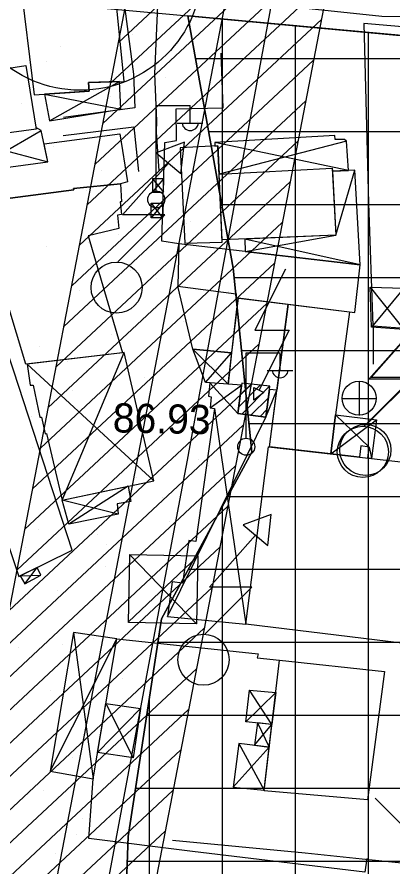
# Model space of a CAD drawing. Extents: x 417995 to 421451, y 4454518 to 4458015.
# Drawn here: x 420125.1 to 420202.3, y 4456424.2 to 4456598.8 of the extents above; entities that cross this region are included whole.
import ezdxf

# ---------------------------------------------------------------- set-up
doc = ezdxf.new("R2010")
doc.units = 0
for name, color, linetype in [('ADAKENARI', 7, 'Continuous'), ('B_Ahir', 7, 'Continuous'), ('B_Imalat', 7, 'Continuous'), ('B_Mesken', 7, 'Continuous'), ('B_Sundurma', 7, 'Continuous'), ('B_Trafo', 7, 'Continuous'), ('Hat_ENH', 7, 'Continuous'), ('KD_DAIRE', 7, 'Continuous'), ('PL_AYA_PARK_DINLENME', 7, 'Continuous'), ('PL_TİCARET', 7, 'Continuous'), ('S_Elektrik_Diregi', 7, 'Continuous'), ('S_Pilon', 7, 'Continuous'), ('S_Rogar_Kapagi', 7, 'Continuous'), ('S_Serare', 7, 'Continuous'), ('S_Trafo_acik_tip', 7, 'Continuous'), ('Sinir_Duvar_tek_tarafa_ait', 7, 'Continuous'), ('Sinir_Ist_Duvari', 7, 'Continuous'), ('Sinir_Tel_bir_taraf', 7, 'Continuous'), ('SN_TR_SIVILASMA', 7, 'Continuous'), ('TA_ENH_154', 7, 'Continuous'), ('TA_ENH_KORUMA', 7, 'Continuous'), ('TA_ENH_TARAMA', 7, 'Continuous'), ('TRFAT_PARKALANI', 7, 'Continuous'), ('TRFAT_TİCARET', 7, 'Continuous'), ('Y_Kot_Noktasi', 7, 'Continuous'), ('Yol_Sose', 7, 'Continuous')]:
    doc.layers.add(name, color=color, linetype=linetype)

msp = doc.modelspace()

# ---------------------------------------------------------------- linework, layer by layer
at = {"layer": 'ADAKENARI'}
for p, q in [((420216.29, 4456593.83), (420160.15, 4456599.01)), ((420169.46, 4456547.15), (420160.15, 4456599.01)), ((420173.29, 4456509.33), (420169.46, 4456547.15)), ((420154.72, 4456475.01), (420173.29, 4456509.33)), ((420147.91, 4456430.31), (420154.72, 4456475.01)), ((420144.75, 4456342.83), (420147.91, 4456430.31))]:
    msp.add_line(p, q, dxfattribs=at)
at = {"layer": 'B_Ahir'}
for points in [[(420125.67, 4456606.86), (420128.6, 4456582.79), (420135.98, 4456583.24), (420139.86, 4456583.52), (420139.73, 4456585.3), (420147.05, 4456585.52), (420145.4, 4456602.77), (420144.02, 4456602.88), (420141.45, 4456605.9)], [(420130.62, 4456572.73), (420146.19, 4456574.78), (420147.74, 4456564.86), (420146.3, 4456564.5), (420136.7, 4456563.49), (420136.75, 4456563.22), (420116.84, 4456560.64), (420116.6, 4456560.56), (420115.15, 4456566.82), (420131.43, 4456569.01)]]:
    msp.add_lwpolyline(points, close=True, dxfattribs=at)
at = {"layer": 'B_Imalat'}
for points in [[(420158.6, 4456571.9), (420159.56, 4456552.3), (420167.21, 4456552.5), (420166.28, 4456572.27)], [(420097.54, 4456566.67), (420102.23, 4456553.39), (420125.42, 4456483.76), (420136.41, 4456489.14), (420124.41, 4456525.95), (420109.65, 4456569.64), (420098.98, 4456566.59), (420098.82, 4456567.02)], [(420166.55, 4456566.48), (420189.81, 4456567.7), (420190.56, 4456553.91), (420167.19, 4456552.94)], [(420116.84, 4456560.64), (420136.75, 4456563.22), (420136.7, 4456563.49), (420146.3, 4456564.5), (420146.55, 4456560.79), (420146.23, 4456560.77), (420146.53, 4456558.17), (420145.74, 4456558.05), (420145.98, 4456555.32), (420139.69, 4456553.76), (420146.73, 4456529.71), (420126.92, 4456527.4)], [(420158.28, 4456552.16), (420158.11, 4456543.46), (420170.1, 4456541.88), (420170.09, 4456541.07), (420194.46, 4456538.03), (420195.5, 4456547.79)], [(420169.14, 4456529.73), (420161.19, 4456530.48), (420158.11, 4456543.46), (420170.1, 4456541.88), (420170.09, 4456541.07), (420170.45, 4456541.02)], [(420168.4, 4456523.31), (420170.45, 4456541.02), (420180.75, 4456539.74), (420178.45, 4456522.08), (420176.92, 4456522.21), (420177, 4456522.85), (420171.22, 4456523.51), (420171.17, 4456523.06)], [(420180.75, 4456539.74), (420193.37, 4456538.16), (420190.48, 4456517), (420189.51, 4456508.95), (420176.93, 4456510.39)], [(420176.69, 4456510.41), (420213.5, 4456506.2), (420212.77, 4456499.95), (420212.04, 4456493.77), (420211.32, 4456487.65), (420210.6, 4456481.57), (420209.87, 4456475.41), (420209.17, 4456469.43), (420172.04, 4456473.95)], [(420178.96, 4456466.55), (420200.5, 4456464.22), (420197.06, 4456437.86), (420175.84, 4456439.69)]]:
    msp.add_lwpolyline(points, close=True, dxfattribs=at)
at = {"layer": 'B_Mesken'}
msp.add_lwpolyline([(420111.46, 4456586.42), (420126.91, 4456588.82), (420128.98, 4456575.73), (420113.77, 4456573.68)], close=True, dxfattribs=at)
at = {"layer": 'B_Sundurma'}
for p, q in [((420131.74, 4456577.46), (420146.12, 4456585.49)), ((420130.74, 4456582.92), (420146.4, 4456579.83)), ((420115.15, 4456566.82), (420130.02, 4456575.47)), ((420113.77, 4456573.68), (420131.43, 4456569.01)), ((420193.13, 4456567.25), (420165.68, 4456572.98)), ((420192.71, 4456573.24), (420166.55, 4456566.48)), ((420190.56, 4456553.91), (420194.43, 4456567.31)), ((420152.89, 4456562.79), (420155.2, 4456565.5)), ((420152.92, 4456565.5), (420155.12, 4456562.77)), ((420155.05, 4456560.5), (420152.59, 4456557.46)), ((420152.62, 4456560.53), (420154.96, 4456557.47)), ((420195.5, 4456547.79), (420171.86, 4456553.13)), ((420171.92, 4456550.56), (420190.56, 4456553.91)), ((420197.6, 4456543.25), (420204.51, 4456534.55)), ((420204.51, 4456543.06), (420197.88, 4456535.03)), ((420168.4, 4456523.31), (420161.19, 4456530.48)), ((420138.39, 4456509.02), (420147.11, 4456529.81)), ((420163.77, 4456523.62), (420169.14, 4456529.73)), ((420127.14, 4456527.42), (420147.2, 4456508.93)), ((420170.41, 4456517.25), (420164.67, 4456523.56)), ((420164.73, 4456518.45), (420171.17, 4456523.06)), ((420176.18, 4456516.52), (420178.45, 4456522.08)), ((420165.64, 4456518.27), (420167.02, 4456508.71)), ((420172.31, 4456508.66), (420176.18, 4456516.52)), ((420189.51, 4456508.95), (420198.88, 4456515.94)), ((420190.48, 4456517), (420197.37, 4456510.37)), ((420134.37, 4456499.44), (420138.39, 4456509.02)), ((420147.2, 4456508.93), (420153.17, 4456503.42)), ((420197.37, 4456510.37), (420197.76, 4456508.39)), ((420155.97, 4456475.51), (420172.31, 4456508.66)), ((420167.02, 4456508.71), (420172.04, 4456473.95)), ((420197.76, 4456508.39), (420197.84, 4456507.99)), ((420147.89, 4456502.3), (420135.75, 4456494.48)), ((420145.87, 4456496.58), (420134.37, 4456499.44)), ((420126.65, 4456482.24), (420129.2, 4456485.61)), ((420125.74, 4456483.91), (420129.97, 4456483.99)), ((420136.65, 4456472.26), (420140.72, 4456442.16)), ((420131.9, 4456443.71), (420145.58, 4456470.95)), ((420177.42, 4456453.32), (420172.83, 4456460.39)), ((420172.04, 4456453.89), (420178.19, 4456459.88)), ((420150.43, 4456456.59), (420141.63, 4456447.57)), ((420143.33, 4456457.62), (420148.92, 4456446.47)), ((420173.82, 4456449.05), (420177.42, 4456453.32)), ((420174.44, 4456453.64), (420176.88, 4456448.67)), ((420176.88, 4456448.67), (420169.48, 4456440.46)), ((420170.64, 4456449.44), (420175.85, 4456439.8))]:
    msp.add_line(p, q, dxfattribs=at)
for points in [[(420130.74, 4456582.92), (420131.74, 4456577.46), (420146.4, 4456579.83), (420146.12, 4456585.49), (420139.73, 4456585.3), (420139.86, 4456583.52)], [(420113.77, 4456573.68), (420113.89, 4456572.57), (420114.13, 4456572.59), (420115.15, 4456566.82), (420131.43, 4456569.01), (420130.02, 4456575.47), (420128.93, 4456576.03), (420128.98, 4456575.73)], [(420193.13, 4456567.25), (420192.71, 4456573.24), (420192.29, 4456573.62), (420190.39, 4456573.58), (420190.3, 4456574.39), (420165.68, 4456572.98), (420165.69, 4456572.24), (420166.28, 4456572.27), (420166.55, 4456566.48), (420189.81, 4456567.7), (420189.84, 4456567.11)], [(420195.5, 4456547.79), (420194.43, 4456567.31), (420189.84, 4456567.11), (420190.56, 4456553.91), (420171.86, 4456553.13), (420171.92, 4456550.56)], [(420152.92, 4456565.5), (420152.89, 4456562.79), (420155.12, 4456562.77), (420155.2, 4456565.5)], [(420152.62, 4456560.53), (420155.05, 4456560.5), (420154.96, 4456557.47), (420152.59, 4456557.46)], [(420197.6, 4456543.25), (420204.51, 4456543.06), (420204.51, 4456534.55), (420197.88, 4456535.03)], [(420168.4, 4456523.31), (420163.77, 4456523.62), (420161.19, 4456530.48), (420169.14, 4456529.73)], [(420127.14, 4456527.42), (420127.75, 4456523.06), (420128.4, 4456523.1), (420129.76, 4456516.48), (420130.08, 4456516.5), (420130.88, 4456513.08), (420131.1, 4456513.15), (420134.37, 4456499.44), (420153.17, 4456503.42), (420147.11, 4456529.81), (420146.73, 4456529.71)], [(420164.67, 4456523.56), (420164.37, 4456520.81), (420164.91, 4456520.66), (420164.73, 4456518.45), (420165.64, 4456518.27), (420161.81, 4456490.97), (420160.35, 4456491.13), (420159.04, 4456482.4), (420156.9, 4456482.66), (420155.97, 4456475.51), (420172.04, 4456473.95), (420176.69, 4456510.41), (420176.93, 4456510.39), (420178.45, 4456522.08), (420176.92, 4456522.21), (420176.18, 4456516.52), (420170.41, 4456517.25), (420171.17, 4456523.06), (420168.4, 4456523.31)], [(420189.51, 4456508.95), (420190.48, 4456517), (420198.88, 4456515.94), (420197.84, 4456507.99), (420197.13, 4456508.07), (420197.37, 4456510.37), (420195.69, 4456510.62), (420195.37, 4456508.28)], [(420147.89, 4456502.3), (420148.47, 4456499.18), (420145.62, 4456498.67), (420145.87, 4456496.58), (420135.75, 4456494.48), (420134.37, 4456499.44)], [(420125.74, 4456483.91), (420126.65, 4456482.24), (420129.97, 4456483.99), (420129.2, 4456485.61)], [(420136.65, 4456472.26), (420131.9, 4456443.71), (420140.72, 4456442.16), (420145.58, 4456470.95)], [(420177.42, 4456453.32), (420172.04, 4456453.89), (420172.83, 4456460.39), (420178.19, 4456459.88)], [(420143.33, 4456457.62), (420150.43, 4456456.59), (420148.92, 4456446.47), (420141.63, 4456447.57)], [(420174.44, 4456453.64), (420173.82, 4456449.05), (420176.88, 4456448.67), (420177.42, 4456453.32)], [(420176.88, 4456448.67), (420170.64, 4456449.44), (420169.48, 4456440.46), (420175.85, 4456439.8)]]:
    msp.add_lwpolyline(points, close=True, dxfattribs=at)
at = {"layer": 'B_Trafo'}
for p, q in [((420170.59, 4456518.63), (420175.03, 4456523.08)), ((420170.91, 4456521.07), (420173.13, 4456523.29)), ((420171.22, 4456517.15), (420176.93, 4456522.86)), ((420173.11, 4456516.91), (420176.7, 4456520.5)), ((420174.99, 4456516.67), (420176.38, 4456518.07))]:
    msp.add_line(p, q, dxfattribs=at)
msp.add_lwpolyline([(420171.22, 4456523.51), (420170.41, 4456517.25), (420176.18, 4456516.52), (420177, 4456522.85)], close=True, dxfattribs=at)
at = {"layer": 'Hat_ENH'}
for points in [[(420198.45, 4456716.59), (420160.22, 4456508.86), (420160.21, 4456508.79)], [(420160.21, 4456508.79), (420155.01, 4456481.29)], [(420160.22, 4456508.86), (420160.21, 4456508.79)], [(420155.01, 4456481.29), (420112.85, 4456256.55), (420103.77, 4456125.04)]]:
    msp.add_lwpolyline(points, dxfattribs=at)
at = {"layer": 'KD_DAIRE'}
msp.add_circle((420138.06, 4456608.72), 25, dxfattribs=at)
at = {"layer": 'PL_AYA_PARK_DINLENME'}
msp.add_lwpolyline([(420104.23, 4456485.35), (420118.58, 4456602.84), (420160.15, 4456599.01), (420169.46, 4456547.15), (420173.29, 4456509.33), (420154.72, 4456475.01), (420147.91, 4456430.31), (420144.75, 4456342.83), (420144.28, 4456329.84), (420137.25, 4456140.22), (420129.3, 4456138.28), (420127.15, 4456137.75), (420107.76, 4456133), (420085.19, 4456127.47), (420079.28, 4456126.03), (420096.85, 4456290.79), (420097.25, 4456393.24), (420117.08, 4456483.82)], close=True, dxfattribs=at)
at = {"layer": 'PL_TİCARET'}
msp.add_lwpolyline([(420144.75, 4456342.83), (420147.91, 4456430.31), (420154.72, 4456475.01), (420173.29, 4456509.33), (420169.46, 4456547.15), (420160.15, 4456599.01), (420216.29, 4456593.83), (420275.75, 4456595.58), (420278.59, 4456592.67), (420276.03, 4456546.98), (420274.31, 4456528.46), (420271.81, 4456498.86), (420268.45, 4456459.04), (420265.05, 4456418.78)], dxfattribs=at)
at = {"layer": 'S_Elektrik_Diregi'}
for p, q in [((420153.64, 4456563.09), (420153.64, 4456580.59)), ((420153.64, 4456580.59), (420160.64, 4456580.59)), ((420160.64, 4456577.09), (420160.64, 4456580.59)), ((420157.98, 4456576.95), (420163.23, 4456576.95)), ((420172.11, 4456512.26), (420172.11, 4456529.76)), ((420172.11, 4456529.76), (420179.11, 4456529.76)), ((420179.11, 4456526.26), (420179.11, 4456529.76)), ((420176.45, 4456526.12), (420181.7, 4456526.12))]:
    msp.add_line(p, q, dxfattribs=at)
for centre in [(420153.67, 4456561.26), (420172.14, 4456510.43)]:
    msp.add_circle(centre, 1.75, dxfattribs=at)
for centre in [(420160.64, 4456577.1), (420179.11, 4456526.28)]:
    msp.add_arc(centre, 1.66, 184.8384, 355.1464, dxfattribs=at)
at = {"layer": 'S_Pilon'}
for p, q in [((420161.93, 4456473.98), (420148.39, 4456488.08)), ((420147.94, 4456474.44), (420162.04, 4456487.8))]:
    msp.add_line(p, q, dxfattribs=at)
msp.add_lwpolyline([(420147.94, 4456474.26), (420148.22, 4456488.26), (420162.22, 4456487.97), (420161.93, 4456473.98), (420147.94, 4456474.26)], dxfattribs=at)
at = {"layer": 'S_Rogar_Kapagi'}
for p, q in [((420195.36, 4456516.88), (420195.36, 4456523.88)), ((420191.79, 4456520.34), (420198.79, 4456520.34))]:
    msp.add_line(p, q, dxfattribs=at)
msp.add_circle((420195.31, 4456520.4), 3.5, dxfattribs=at)
at = {"layer": 'S_Serare'}
msp.add_lwpolyline([(420180.18, 4456546.95), (420173.92, 4456534.42), (420180.92, 4456534.42), (420174.72, 4456521.99)], dxfattribs=at)
msp.add_lwpolyline([(420173.71, 4456522.59), (420175.77, 4456521.57), (420173.71, 4456520.03), (420173.71, 4456521.57)], close=True, dxfattribs=at)
at = {"layer": 'S_Trafo_acik_tip'}
for points in [[(420158.69, 4456566.61), (420159.43, 4456573.01), (420153.65, 4456570.88)], [(420176.54, 4456490.1), (420177.27, 4456496.51), (420171.5, 4456494.37)]]:
    msp.add_lwpolyline(points, close=True, dxfattribs=at)
for points in [[(420145.78, 4456548.41), (420155.44, 4456558.07), (420146.72, 4456558.07), (420156.17, 4456568.74)], [(420196.86, 4456515.03), (420206.52, 4456524.69), (420197.8, 4456524.69), (420207.25, 4456535.37)], [(420196.35, 4456514.63), (420206.01, 4456524.29), (420197.3, 4456524.29), (420206.75, 4456534.96)], [(420163.62, 4456471.9), (420173.28, 4456481.56), (420164.57, 4456481.56), (420174.02, 4456492.24)]]:
    msp.add_lwpolyline(points, dxfattribs=at)
for centre in [(420145.52, 4456543.15), (420196.09, 4456509.37), (420196.6, 4456509.77), (420163.36, 4456466.64)]:
    msp.add_circle(centre, 5.25, dxfattribs=at)
at = {"layer": 'Sinir_Duvar_tek_tarafa_ait'}
for points in [[(420158.28, 4456552.16), (420154.81, 4456552.66), (420155.44, 4456572.97), (420157.8, 4456573.38), (420157.77, 4456579.88), (420167.41, 4456580.12), (420166.98, 4456591.31)], [(420198.3, 4456527.39), (420198.24, 4456535.25)]]:
    msp.add_lwpolyline(points, dxfattribs=at)
at = {"layer": 'Sinir_Ist_Duvari'}
for points in [[(420257.14, 4456596.93), (420233.28, 4456596), (420216.88, 4456595.66), (420196.3, 4456597.47), (420197.25, 4456560.52), (420198.12, 4456535.26), (420213.03, 4456534.19), (420222.24, 4456533.82), (420244.69, 4456531.41), (420256.44, 4456530.42)], [(420139.84, 4456429.91), (420140.72, 4456442.16)], [(420196.88, 4456425.76), (420196.52, 4456422.98), (420161.13, 4456427.18), (420139.84, 4456429.91)], [(420184.24, 4456426.84), (420157, 4456429.47)], [(420225.09, 4456422.69), (420195.94, 4456425.6), (420184.24, 4456426.84)]]:
    msp.add_lwpolyline(points, dxfattribs=at)
at = {"layer": 'Sinir_Tel_bir_taraf'}
msp.add_lwpolyline([(420145.58, 4456470.95), (420174.59, 4456467.83), (420174.41, 4456466.99), (420178.96, 4456466.55)], dxfattribs=at)
at = {"layer": 'SN_TR_SIVILASMA'}
msp.add_line((421270.24, 4455366.53), (420198.6, 4456438.16), dxfattribs=at)
at = {"layer": 'TA_ENH_154'}
msp.add_lwpolyline([(419862.83, 4455014.24), (420170.14, 4456613.6), (420230.68, 4456928.68), (420176.89, 4457440.84), (420133.44, 4457787.81)], dxfattribs=at)
at = {"layer": 'TA_ENH_KORUMA'}
msp.add_line((419842.5, 4455014.45), (420150.5, 4456617.38), dxfattribs=at)
msp.add_lwpolyline([(420153.62, 4457787.6), (420196.76, 4457443.12), (420250.88, 4456927.82), (420189.78, 4456609.83), (419883.15, 4455014.02)], dxfattribs=at)
at = {"layer": 'TA_ENH_TARAMA'}
for p, q in [((420145.92, 4456593.56), (420195.57, 4456639.96)), ((420144.32, 4456585.22), (420193.97, 4456631.62)), ((420142.71, 4456576.88), (420192.36, 4456623.28)), ((420141.11, 4456568.53), (420190.76, 4456614.94)), ((420139.51, 4456560.19), (420189.16, 4456606.59)), ((420137.9, 4456551.85), (420187.56, 4456598.25)), ((420136.3, 4456543.51), (420185.95, 4456589.91)), ((420134.7, 4456535.17), (420184.35, 4456581.57)), ((420133.1, 4456526.82), (420182.75, 4456573.22)), ((420131.49, 4456518.48), (420181.14, 4456564.88)), ((420129.89, 4456510.14), (420179.54, 4456556.54)), ((420128.29, 4456501.8), (420177.94, 4456548.2)), ((420126.68, 4456493.45), (420176.34, 4456539.86)), ((420125.08, 4456485.11), (420174.73, 4456531.51)), ((420123.48, 4456476.77), (420173.13, 4456523.17)), ((420121.87, 4456468.43), (420171.53, 4456514.83)), ((420120.27, 4456460.09), (420169.92, 4456506.49)), ((420118.67, 4456451.74), (420168.32, 4456498.14)), ((420117.07, 4456443.4), (420166.72, 4456489.8)), ((420115.46, 4456435.06), (420165.11, 4456481.46)), ((420113.86, 4456426.72), (420163.51, 4456473.12)), ((420112.26, 4456418.37), (420161.91, 4456464.78)), ((420110.65, 4456410.03), (420160.31, 4456456.43)), ((420109.05, 4456401.69), (420158.7, 4456448.09)), ((420107.45, 4456393.35), (420157.1, 4456439.75)), ((420105.84, 4456385.01), (420155.5, 4456431.41))]:
    msp.add_line(p, q, dxfattribs=at)
at = {"layer": 'TRFAT_PARKALANI'}
for p, q in [((420148.86, 4456595.24), (420148.86, 4456595.24)), ((420134.09, 4456592.63), (420134.09, 4456592.63)), ((420131.14, 4456589.55), (420131.14, 4456589.55)), ((420161.55, 4456589.27), (420161.55, 4456589.27)), ((420145.91, 4456586.95), (420145.91, 4456586.95)), ((420155.52, 4456586.26), (420155.52, 4456586.26)), ((420140.75, 4456583.65), (420140.75, 4456583.65)), ((420144.37, 4456582.53), (420144.37, 4456582.53)), ((420125.97, 4456581.05), (420125.97, 4456581.05)), ((420162.18, 4456577.28), (420162.18, 4456577.28)), ((420128.53, 4456574.78), (420128.53, 4456574.78)), ((420147.41, 4456574.67), (420147.41, 4456574.67)), ((420132.63, 4456572.07), (420132.63, 4456572.07)), ((420132.88, 4456572.89), (420132.88, 4456572.89)), ((420142.44, 4456567.25), (420142.44, 4456567.25)), ((420154.07, 4456565.69), (420154.07, 4456565.69)), ((420139.29, 4456563.09), (420139.29, 4456563.09)), ((420157.21, 4456564.65), (420157.21, 4456564.65)), ((420159.83, 4456556.34), (420159.83, 4456556.34)), ((420160.73, 4456556.71), (420160.73, 4456556.71)), ((420145.96, 4456554.11), (420145.96, 4456554.11)), ((420131.18, 4456551.5), (420131.18, 4456551.5)), ((420139.83, 4456552.48), (420139.83, 4456552.48)), ((420167.39, 4456547.73), (420167.39, 4456547.73)), ((420148.34, 4456546.69), (420148.34, 4456546.69)), ((420152.62, 4456545.13), (420152.62, 4456545.13)), ((420153.74, 4456544.95), (420153.74, 4456544.95)), ((420137.84, 4456542.52), (420137.84, 4456542.52)), ((420168.51, 4456542.34), (420168.51, 4456542.34)), ((420159.28, 4456536.15), (420159.28, 4456536.15)), ((420144.5, 4456533.54), (420144.5, 4456533.54)), ((420129.73, 4456530.94), (420129.73, 4456530.94)), ((420151.13, 4456530.18), (420151.13, 4456530.18)), ((420135.49, 4456527.86), (420135.49, 4456527.86)), ((420165.94, 4456527.17), (420165.94, 4456527.17)), ((420139.44, 4456526.18), (420139.44, 4456526.18)), ((420151.16, 4456524.56), (420151.16, 4456524.56)), ((420136.39, 4456521.96), (420136.39, 4456521.96)), ((420165.04, 4456522.65), (420165.04, 4456522.65)), ((420163.79, 4456520.5), (420163.79, 4456520.5)), ((420127.95, 4456516.54), (420127.95, 4456516.54)), ((420157.83, 4456515.58), (420157.83, 4456515.58)), ((420143.05, 4456512.98), (420143.05, 4456512.98)), ((420128.28, 4456510.37), (420128.28, 4456510.37)), ((420132.02, 4456508.16), (420132.02, 4456508.16)), ((420162.43, 4456507.88), (420162.43, 4456507.88)), ((420146.79, 4456505.56), (420146.79, 4456505.56)), ((420164.49, 4456506.6), (420164.49, 4456506.6)), ((420149.71, 4456504), (420149.71, 4456504)), ((420134.94, 4456501.39), (420134.94, 4456501.39)), ((420154.9, 4456499.98), (420154.9, 4456499.98)), ((420156.37, 4456495.02), (420156.37, 4456495.02)), ((420129.41, 4456493.39), (420129.41, 4456493.39)), ((420141.6, 4456492.42), (420141.6, 4456492.42)), ((420126.83, 4456489.81), (420126.83, 4456489.81)), ((420143.41, 4456490.34), (420143.41, 4456490.34)), ((420143.32, 4456485.86), (420143.32, 4456485.86)), ((420148.26, 4456483.44), (420148.26, 4456483.44)), ((420158.09, 4456483.26), (420158.09, 4456483.26)), ((420133.49, 4456480.83), (420133.49, 4456480.83)), ((420140.15, 4456471.85), (420140.15, 4456471.85)), ((420140.71, 4456471.09), (420140.71, 4456471.09)), ((420125.38, 4456469.25), (420125.38, 4456469.25)), ((420134.51, 4456469.83), (420134.51, 4456469.83)), ((420146.81, 4456462.87), (420146.81, 4456462.87)), ((420132.04, 4456460.27), (420132.04, 4456460.27)), ((420138.7, 4456451.29), (420138.7, 4456451.29)), ((420136.37, 4456446.47), (420136.37, 4456446.47)), ((420145.36, 4456442.31), (420145.36, 4456442.31)), ((420130.59, 4456439.7), (420130.59, 4456439.7)), ((420138.48, 4456433.99), (420138.48, 4456433.99)), ((420137.25, 4456430.72), (420137.25, 4456430.72)), ((420132.9, 4456426.77), (420132.9, 4456426.77))]:
    msp.add_line(p, q, dxfattribs=at)
at = {"layer": 'TRFAT_TİCARET'}
for p, q in [((420167.25, 4456559.43), (420167.25, 4456598.36)), ((420182.25, 4456413.41), (420182.25, 4456596.97)), ((420197.25, 4456413.41), (420197.25, 4456595.59)), ((420161.73, 4456590.22), (420278.45, 4456590.22)), ((420164.42, 4456575.22), (420277.61, 4456575.22)), ((420167.11, 4456560.22), (420276.77, 4456560.22)), ((420169.65, 4456545.22), (420275.87, 4456545.22)), ((420171.17, 4456530.22), (420274.47, 4456530.22)), ((420172.69, 4456515.22), (420273.19, 4456515.22)), ((420168.36, 4456500.22), (420271.93, 4456500.22)), ((420167.25, 4456147.57), (420167.25, 4456498.18)), ((420160.24, 4456485.22), (420270.66, 4456485.22)), ((420153.99, 4456470.22), (420269.39, 4456470.22)), ((420152.25, 4456143.9), (420152.25, 4456458.82)), ((420151.7, 4456455.22), (420268.13, 4456455.22)), ((420149.42, 4456440.22), (420266.86, 4456440.22)), ((420147.73, 4456425.22), (420265.59, 4456425.22))]:
    msp.add_line(p, q, dxfattribs=at)
at = {"layer": 'Yol_Sose'}
for points in [[(420118.45, 4456592.68), (420116.26, 4456606.48), (420116.3, 4456607.13), (420118.7, 4456607.54), (420122.5, 4456607.61), (420142.63, 4456606.22), (420144.38, 4456605.59), (420145.4, 4456605.27), (420146.25, 4456604.39), (420146.95, 4456602.61), (420149.02, 4456587.03), (420149.28, 4456580.09), (420134.6, 4456578.13)], [(420154.26, 4456567.18), (420153.69, 4456575.13), (420153.77, 4456577.46), (420153.34, 4456587.09), (420153.98, 4456601.14), (420154.33, 4456602.57), (420155.13, 4456603.34), (420156.7, 4456604.23), (420158.83, 4456604.54), (420178.53, 4456601.21), (420199.98, 4456598.95), (420225.11, 4456598.58), (420252.22, 4456598.33), (420257.16, 4456598.4)], [(420134.58, 4456574.44), (420149.04, 4456576.17), (420150.02, 4456567.04)]]:
    msp.add_lwpolyline(points, dxfattribs=at)

# ---------------------------------------------------------------- texts
at = {"layer": 'Y_Kot_Noktasi'}
msp.add_text('86.93', height=6, rotation=358.8393, dxfattribs=at).set_placement((420144.7, 4456513.39))

doc.saveas('drawing.dxf')
